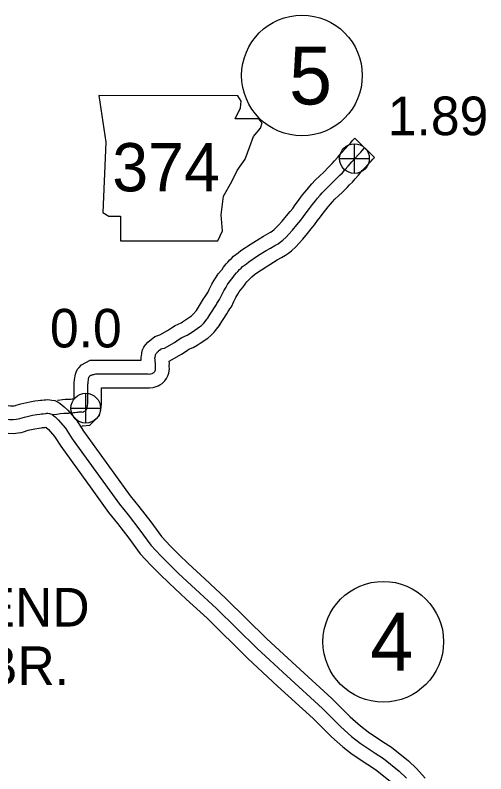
# Model space of a CAD drawing. Extents: x 31699 to 244310, y -8841 to 11474.
# Drawn here: x 145759 to 146102, y -2926 to -2373 of the extents above; entities that cross this region are included whole.
import ezdxf

# ---------------------------------------------------------------- set-up
doc = ezdxf.new("R2010")
doc.units = 0
for name, color, linetype in [('B_Logo', 7, 'Continuous'), ('G-ANNO-TEXT', 7, 'Continuous'), ('Level 21', 7, 'Continuous'), ('Level 55', 7, 'Continuous'), ('R_Border Notes', 7, 'Continuous'), ('S_AREA_CALC', 7, 'Continuous'), ('S_WALL', 7, 'Continuous'), ('S_WALL_ANNOT', 7, 'Continuous')]:
    doc.layers.add(name, color=color, linetype=linetype)

msp = doc.modelspace()

# ---------------------------------------------------------------- linework, layer by layer
at = {"layer": 'B_Logo'}
for points in [[(145899.39, -2593.52), (145904.64, -2585.16), (145905.53, -2583.8), (145905.91, -2583.05), (145907.31, -2581.01), (145907.89, -2580.26), (145909.26, -2577.22), (145910.96, -2573.9), (145912.61, -2571.11), (145913.69, -2569.28), (145914.9, -2567.51), (145916.83, -2565.18), (145917.86, -2563.95), (145918.81, -2562.32), (145920.29, -2560.61), (145921.12, -2559.65), (145922.35, -2558.41), (145923.58, -2557.24), (145924.61, -2556.14), (145927.41, -2554.06), (145929.23, -2552.67), (145936.28, -2547.93), (145941.89, -2544.43), (145944.9, -2542.67), (145948.17, -2540.78), (145950.46, -2539.51), (145952.15, -2538.26), (145954.04, -2536.87), (145956.37, -2534.73), (145958.31, -2532.54), (145960.94, -2529.52), (145964.29, -2525.62), (145967.05, -2522.27), (145969.17, -2519.74), (145971.09, -2516.88), (145973.33, -2513.81), (145975.5, -2510.95), (145977.75, -2508.28), (145979.36, -2506.3), (145981.22, -2504.11), (145982.7, -2502.39), (145984.76, -2500.06), (145987.74, -2497.31), (145990.53, -2494.69), (145991.75, -2493.45), (145993.69, -2491.46), (145995.63, -2489.54), (145997.44, -2487.75), (145999.24, -2485.56), (146001.69, -2482.89), (146004.32, -2479.67), (146006.64, -2477.07), (146009.29, -2474.39), (146010.84, -2472.74), (146012.12, -2471.17), (146013.67, -2469.59)], [(145785.73, -2664.1), (145789.05, -2663.86), (145791.57, -2663.44), (145794.16, -2663.08), (145795.82, -2662.99), (145797.69, -2662.97), (145799.08, -2662.89), (145800.28, -2662.75), (145801.34, -2662.67), (145802.34, -2662.52), (145803.73, -2662.44), (145804.66, -2662.37), (145805.39, -2662.23), (145806.06, -2662.22), (145806.59, -2662.21), (145807.12, -2662.21), (145807.92, -2662.27), (145808.65, -2662.19), (145808.72, -2662.13), (145808.92, -2661.86), (145809.25, -2661.72), (145810.18, -2661.44), (145810.43, -2660.84), (145810.63, -2660.57), (145811.09, -2659.97), (145811.35, -2659.03), (145811.4, -2657.76), (145811.65, -2655.69), (145811.65, -2642.89), (145811.84, -2641.88), (145811.9, -2641.28), (145811.89, -2640.88), (145811.95, -2640.02), (145812.14, -2638.95), (145812.33, -2638.41), (145812.33, -2637.88), (145812.45, -2637.34), (145812.58, -2636.94), (145812.78, -2636.54), (145813.17, -2636.07), (145813.5, -2635.66), (145814.03, -2635.39), (145814.43, -2635.32), (145814.89, -2635.12), (145815.29, -2634.78), (145816.15, -2634.9), (145817.68, -2634.49), (145855.86, -2634.5), (145856.66, -2634.56), (145857.46, -2634.48), (145858.72, -2634.07), (145859.05, -2633.87), (145859.51, -2633.59), (145860.04, -2633.32), (145860.24, -2633.12), (145860.63, -2632.58), (145860.82, -2632.18), (145861.02, -2631.58), (145861.2, -2630.31), (145861.13, -2629.71), (145861.12, -2628.31), (145861.17, -2627.37), (145861.03, -2626.51), (145860.95, -2625.51), (145860.74, -2624.04), (145860.73, -2623.38), (145860.73, -2622.98), (145860.79, -2622.31), (145860.92, -2621.64), (145860.98, -2621.17), (145861.1, -2620.44), (145861.3, -2620.04), (145861.63, -2619.57), (145862.02, -2619.16), (145862.22, -2618.83), (145862.54, -2618.42), (145863.2, -2617.88), (145863.53, -2617.48), (145864.06, -2617.07), (145864.92, -2616.46), (145865.18, -2616.13), (145865.84, -2615.92), (145867.77, -2615.57), (145874.91, -2611.43), (145878.48, -2609.19), (145880.39, -2607.77), (145884.1, -2606.13), (145886.15, -2605.04), (145888, -2603.69), (145893.29, -2600.23), (145894.67, -2599.09), (145896.38, -2597.33), (145898.81, -2594.31), (145899.41, -2593.54)], [(145750.17, -2667.33), (145752.7, -2667.43), (145754.57, -2667.68), (145757.29, -2667.79), (145759.55, -2667.56), (145760.95, -2667.28), (145762.21, -2667), (145765.59, -2665.9), (145771.3, -2664.58), (145774.55, -2664.08), (145776.68, -2663.72), (145777.94, -2663.64), (145779.2, -2663.56), (145780.99, -2663.28), (145781.86, -2663.2), (145782.46, -2663.13), (145783.66, -2663.32), (145784.52, -2663.51), (145785.39, -2663.9), (145785.73, -2664.1)], [(145785.73, -2664.1), (145787.81, -2665.87), (145790.09, -2667.92), (145795.54, -2674.13), (145800.27, -2681.69), (145822.68, -2712.74), (145834.75, -2729.36), (145841.15, -2737.3), (145849.58, -2748.35), (145857.74, -2759.41), (145864.87, -2767.07), (145871.26, -2773.47), (145877.97, -2779.94), (145890.2, -2791.36), (145905.57, -2805.47), (145935.28, -2834.85), (145956.83, -2854.77), (145982.89, -2878.59), (145996.32, -2891.79), (146004.11, -2898.85), (146010.35, -2903.72), (146021.33, -2911.08), (146027.49, -2914.95), (146038.96, -2924.1), (146044.27, -2929.32)]]:
    msp.add_lwpolyline(points, dxfattribs=at)
at = {"layer": 'G-ANNO-TEXT'}
msp.add_lwpolyline([(145819.84, -2431.45), (145824.91, -2465.29), (145822.66, -2516.61), (145827.17, -2519.43), (145835.63, -2519.43), (145835.63, -2537.47), (145906.68, -2537.47), (145910.07, -2530.14), (145908.94, -2518.3), (145910.63, -2504.76), (145916.83, -2494.05), (145920.78, -2486.15), (145926.42, -2477.7), (145929.8, -2468.67), (145932.62, -2461.34), (145937.7, -2455.14), (145938.83, -2451.19), (145936.57, -2448.37), (145919.09, -2448.37), (145923.04, -2440.48), (145923.6, -2435.4), (145921.26, -2431.5)], close=True, dxfattribs=at)
at = {"layer": 'Level 21'}
for p, q in [((146006.24, -2488.23), (146006.24, -2466.57)), ((145995.4, -2477.4), (146017.07, -2477.4)), ((145810.21, -2670.28), (145810.21, -2648.61)), ((145799.38, -2659.44), (145821.04, -2659.44))]:
    msp.add_line(p, q, dxfattribs=at)
for centre in [(146006.24, -2477.4), (145810.21, -2659.44)]:
    msp.add_circle(centre, 10.83, dxfattribs=at)
at = {"layer": 'Level 55'}
msp.add_line((146006.54, -2462.59), (146020.81, -2476.59), dxfattribs=at)
for points in [[(145890.92, -2588.21), (145896.22, -2579.76), (145896.86, -2578.78), (145897.29, -2577.94), (145899.22, -2575.13), (145899.25, -2575.08), (145900.25, -2572.87), (145902.2, -2569.06), (145904, -2566.03), (145905.24, -2563.91), (145906.91, -2561.48), (145909.14, -2558.79), (145909.64, -2558.19), (145910.64, -2556.48), (145912.74, -2554.05), (145913.8, -2552.83), (145915.35, -2551.27), (145916.49, -2550.19), (145917.93, -2548.65), (145921.4, -2546.07), (145923.41, -2544.54), (145930.84, -2539.54), (145936.73, -2535.87), (145939.87, -2534.03), (145943.24, -2532.08), (145945.04, -2531.08), (145946.22, -2530.21), (145947.68, -2529.13), (145949.22, -2527.72), (145950.79, -2525.94), (145953.39, -2522.98), (145956.64, -2519.19), (145959.36, -2515.88), (145961.16, -2513.73), (145962.89, -2511.15), (145965.3, -2507.84), (145967.7, -2504.69), (145970.04, -2501.91), (145971.67, -2499.91), (145973.64, -2497.59), (145975.18, -2495.81), (145977.61, -2493.06), (145980.92, -2490), (145983.55, -2487.52), (145984.62, -2486.45), (145986.58, -2484.43), (145988.59, -2482.43), (145990.05, -2481), (145991.69, -2479), (145994.13, -2476.33), (145996.72, -2473.18), (145999.35, -2470.22), (146002.09, -2467.45), (146003.31, -2466.15), (146004.67, -2464.49), (146006.54, -2462.59)], [(145907.86, -2598.84), (145913.06, -2590.56), (145914.2, -2588.81), (145914.52, -2588.17), (145915.4, -2586.89), (145916.52, -2585.43), (145918.27, -2581.56), (145919.72, -2578.73), (145921.22, -2576.19), (145922.13, -2574.64), (145922.89, -2573.54), (145924.52, -2571.58), (145926.07, -2569.72), (145926.98, -2568.16), (145927.84, -2567.17), (145928.45, -2566.47), (145929.35, -2565.56), (145930.68, -2564.29), (145931.29, -2563.64), (145933.43, -2562.05), (145935.06, -2560.8), (145941.72, -2556.32), (145947.06, -2552.99), (145949.93, -2551.31), (145953.1, -2549.47), (145955.88, -2547.94), (145958.09, -2546.3), (145960.4, -2544.6), (145963.52, -2541.74), (145965.82, -2539.14), (145968.5, -2536.07), (145971.94, -2532.06), (145974.74, -2528.66), (145977.18, -2525.75), (145979.28, -2522.61), (145981.35, -2519.79), (145983.31, -2517.2), (145985.46, -2514.65), (145987.05, -2512.69), (145988.81, -2510.62), (145990.23, -2508.98), (145991.92, -2507.07), (145994.56, -2504.62), (145997.5, -2501.86), (145998.89, -2500.46), (146000.8, -2498.5), (146002.67, -2496.64), (146004.84, -2494.5), (146006.79, -2492.12), (146009.25, -2489.44), (146011.93, -2486.17), (146013.94, -2483.91), (146016.49, -2481.33), (146018.36, -2479.34), (146019.58, -2477.85), (146020.81, -2476.59)], [(145789.66, -2653.62), (145790.05, -2653.55), (145793.22, -2653.11), (145795.52, -2652.99), (145797.35, -2652.98), (145798.19, -2652.93), (145799.31, -2652.79), (145800.26, -2652.72), (145801.33, -2652.57), (145801.65, -2652.55), (145801.65, -2641.95), (145801.88, -2640.7), (145802.01, -2638.81), (145802.53, -2635.85), (145802.82, -2634.65), (145803.28, -2633.21), (145804.32, -2631.06), (145805.46, -2629.7), (145807.07, -2627.73), (145813.5, -2624.42), (145813.97, -2624.49), (145850.74, -2624.5), (145850.73, -2623.48), (145850.72, -2622.58), (145850.87, -2620.93), (145851.04, -2620.06), (145851.09, -2619.68), (145851.48, -2617.35), (145852.65, -2614.96), (145853.89, -2613.17), (145854.09, -2612.97), (145855.43, -2611.33), (145860.61, -2607.08), (145863.44, -2606.19), (145864.26, -2606.05), (145869.75, -2602.86), (145872.84, -2600.92), (145875.33, -2599.07), (145879.73, -2597.13), (145880.83, -2596.55), (145882.31, -2595.46), (145887.34, -2592.17), (145887.89, -2591.72), (145888.89, -2590.69), (145890.9, -2588.19)], [(145807.35, -2672.25), (145808.06, -2672.3), (145813.27, -2671.78), (145820.16, -2664.73), (145821.29, -2660.58), (145821.38, -2658.56), (145821.65, -2656.28), (145821.65, -2644.49), (145855.49, -2644.5), (145856.76, -2644.59), (145859.51, -2644.33), (145862.95, -2643.2), (145864.2, -2642.44), (145864.33, -2642.36), (145866.06, -2641.47), (145867.88, -2639.6), (145869.23, -2637.76), (145870.13, -2635.91), (145870.79, -2633.85), (145871.29, -2630.44), (145871.12, -2629.05), (145871.12, -2628.56), (145871.22, -2626.86), (145870.97, -2625.31), (145870.97, -2625.27), (145880.08, -2619.99), (145884.12, -2617.45), (145885.46, -2616.46), (145888.47, -2615.13), (145891.48, -2613.54), (145893.69, -2611.91), (145899.23, -2608.29), (145901.46, -2606.45), (145903.88, -2603.97), (145906.65, -2600.52), (145907.93, -2598.89)]]:
    msp.add_lwpolyline(points, dxfattribs=at)
at = {"layer": 'R_Border Notes'}
for centre in [(145967.95, -2416.78), (146027.26, -2829.82)]:
    msp.add_circle(centre, 44, dxfattribs=at)
at = {"layer": 'S_AREA_CALC'}
for points in [[(145751.58, -2657.38), (145753.57, -2657.46), (145755.42, -2657.71), (145757, -2657.77), (145758.07, -2657.66), (145758.88, -2657.5), (145759.57, -2657.35), (145762.9, -2656.26), (145769.4, -2654.75), (145772.97, -2654.2), (145775.53, -2653.77), (145777.31, -2653.66), (145778.1, -2653.61), (145779.77, -2653.34), (145780.82, -2653.25), (145782.63, -2653.03), (145785.51, -2653.48), (145787.69, -2653.96), (145789.99, -2655), (145791.55, -2655.92)], [(145791.55, -2655.92), (145794.39, -2658.35), (145797.21, -2660.87), (145803.59, -2668.14), (145808.57, -2676.1), (145830.78, -2706.88), (145842.69, -2723.28), (145849.02, -2731.13), (145857.58, -2742.35), (145865.45, -2753.01), (145872.08, -2760.13), (145878.27, -2766.34), (145884.86, -2772.69), (145896.99, -2784.02), (145912.47, -2798.23), (145942.19, -2827.62), (145963.6, -2847.41), (145989.76, -2871.33), (146003.19, -2884.51), (146010.56, -2891.19), (146016.22, -2895.61), (146026.78, -2902.69), (146033.29, -2906.78), (146045.6, -2916.61), (146051.49, -2922.39), (146057.81, -2929.38)], [(145748.89, -2677.28), (145751.83, -2677.41), (145753.71, -2677.66), (145757.59, -2677.81), (145761.04, -2677.47), (145763.02, -2677.07), (145764.85, -2676.66), (145768.28, -2675.54), (145773.19, -2674.4), (145776.13, -2673.95), (145777.82, -2673.67), (145778.57, -2673.62), (145780.3, -2673.51), (145781.19, -2673.37)], [(145781.19, -2673.37), (145782.97, -2674.97), (145787.49, -2680.12), (145791.97, -2687.27), (145814.58, -2718.61), (145826.81, -2735.44), (145833.28, -2743.47), (145841.58, -2754.35), (145850.03, -2765.8), (145857.67, -2774.01), (145864.25, -2780.61), (145871.09, -2787.2), (145883.4, -2798.69), (145898.68, -2812.71), (145928.36, -2842.08), (145950.07, -2862.14), (145976.01, -2885.85), (145989.46, -2899.06), (145997.67, -2906.5), (146004.48, -2911.82), (146015.89, -2919.46), (146021.69, -2923.11), (146032.32, -2931.6)]]:
    msp.add_lwpolyline(points, dxfattribs=at)

# ---------------------------------------------------------------- texts
at = {"layer": 'G-ANNO-TEXT'}
msp.add_text('374', height=35.2, dxfattribs=at).set_placement((145829.56, -2501.28))
at = {"layer": 'R_Border Notes'}
for s, p in [('5', (145958.5, -2437.9)), ('4', (146017.81, -2850.94))]:
    msp.add_text(s, height=42.24, dxfattribs=at).set_placement(p)
at = {"layer": 'S_WALL'}
msp.add_text('BR.', height=28.16, dxfattribs=at).set_placement((145735.28, -2861.36))
at = {"layer": 'S_WALL_ANNOT'}
for s, p in [('1.89', (146030.55, -2460.31)), ('0.0', (145784.1, -2615.17)), ('END', (145733.51, -2818.73))]:
    msp.add_text(s, height=28.16, dxfattribs=at).set_placement(p)

doc.saveas('drawing.dxf')
